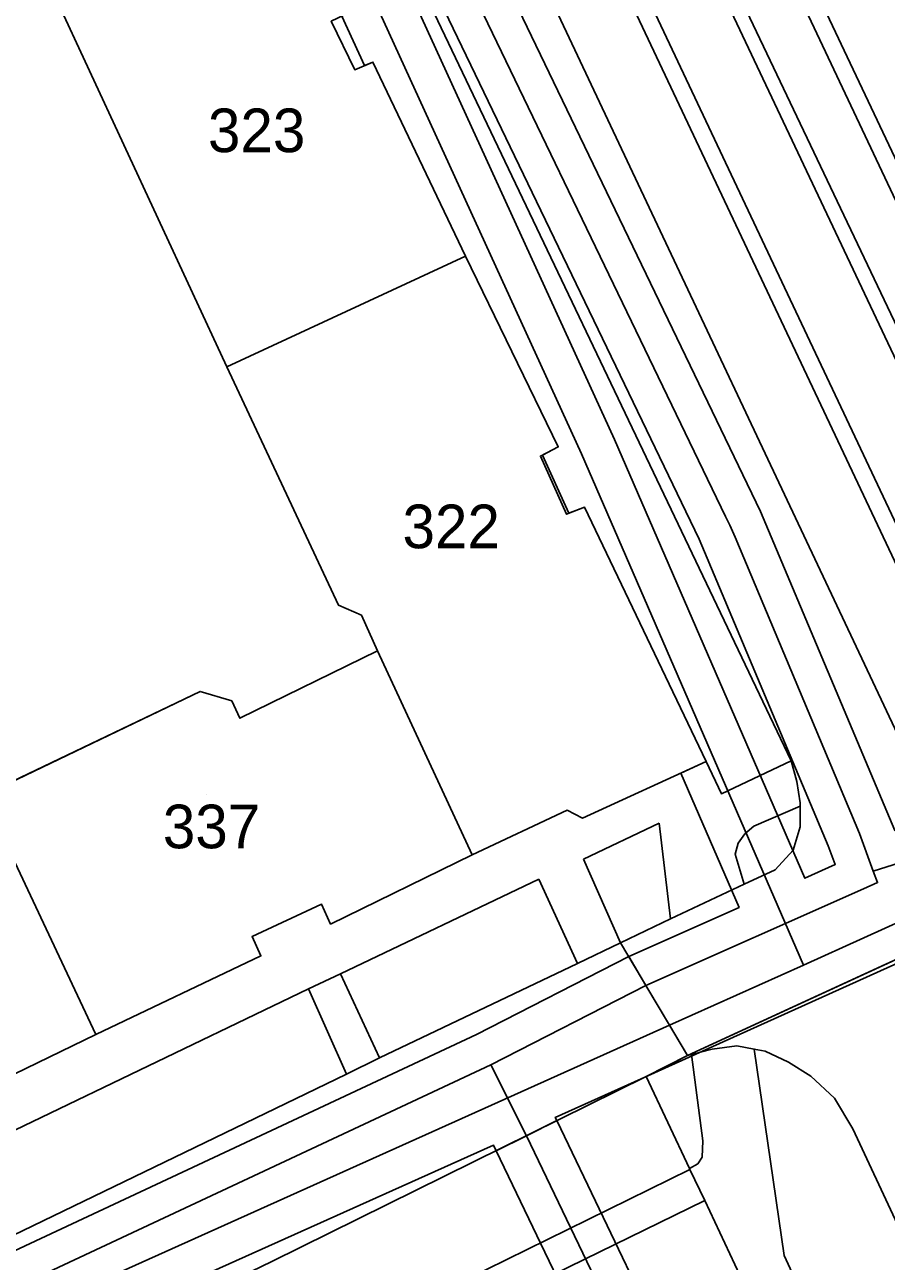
# Model space of a CAD drawing. Extents: x -264070 to -262271, y -1238894 to -1238141.
# Drawn here: x -263683.6 to -263644.1, y -1238608.4 to -1238551.7 of the extents above; entities that cross this region are included whole.
import ezdxf

# ---------------------------------------------------------------- set-up
doc = ezdxf.new("R2010")
doc.units = 0
for name, color, linetype in [('body_kn', 7, 'Continuous'), ('kladpar_druhypozemkov', 7, 'Continuous'), ('kladpar_hranice', 7, 'Continuous'), ('kladpar_parcelnecisla', 7, 'Continuous'), ('kladpar_plochy', 7, 'Continuous'), ('linie', 7, 'Continuous'), ('tarchy_linie', 7, 'Continuous'), ('zappar_hrandruhpozemk', 7, 'Continuous')]:
    doc.layers.add(name, color=color, linetype=linetype)

msp = doc.modelspace()

# ---------------------------------------------------------------- linework, layer by layer
at = {"layer": 'body_kn'}
for p, q in [((-263667.62, -1238553.43), (-263667.62, -1238553.43)), ((-263668.45, -1238553.78), (-263668.45, -1238553.78)), ((-263668.01, -1238553.59), (-263668.01, -1238553.59)), ((-263663.38, -1238562.33), (-263663.38, -1238562.33)), ((-263663.38, -1238562.33), (-263663.38, -1238562.33)), ((-263674.31, -1238567.4), (-263674.31, -1238567.4)), ((-263659.13, -1238571.07), (-263659.13, -1238571.07)), ((-263656.55, -1238570.72), (-263656.55, -1238570.72)), ((-263659.95, -1238571.49), (-263659.95, -1238571.49)), ((-263659.85, -1238571.44), (-263659.85, -1238571.44)), ((-263658.06, -1238571.39), (-263658.06, -1238571.39)), ((-263657.92, -1238573.83), (-263657.92, -1238573.83)), ((-263658.75, -1238574.15), (-263658.75, -1238574.15)), ((-263658.64, -1238574.11), (-263658.64, -1238574.11)), ((-263651.46, -1238574.25), (-263651.46, -1238574.25)), ((-263649.87, -1238574.03), (-263649.87, -1238574.03)), ((-263651.27, -1238574.66), (-263651.27, -1238574.66)), ((-263652.67, -1238575.29), (-263652.67, -1238575.29)), ((-263651.03, -1238575.21), (-263651.03, -1238575.21)), ((-263669.2, -1238578.32), (-263669.2, -1238578.32)), ((-263668.15, -1238578.77), (-263668.15, -1238578.77)), ((-263667.41, -1238580.41), (-263667.41, -1238580.41)), ((-263675.54, -1238582.27), (-263675.54, -1238582.27)), ((-263675.54, -1238582.27), (-263675.54, -1238582.27)), ((-263674.09, -1238582.71), (-263674.09, -1238582.71)), ((-263673.72, -1238583.5), (-263673.72, -1238583.5)), ((-263652.35, -1238585.48), (-263652.35, -1238585.48)), ((-263648.45, -1238585.45), (-263648.45, -1238585.45)), ((-263648.45, -1238585.45), (-263648.45, -1238585.45)), ((-263653.51, -1238586.01), (-263653.51, -1238586.01)), ((-263648.2, -1238586.4), (-263648.2, -1238586.4)), ((-263651.65, -1238586.96), (-263651.65, -1238586.96)), ((-263648.04, -1238587.37), (-263648.04, -1238587.37)), ((-263648.04, -1238587.53), (-263648.04, -1238587.53)), ((-263648.04, -1238587.53), (-263648.04, -1238587.53)), ((-263658.72, -1238587.72), (-263658.72, -1238587.72)), ((-263658.02, -1238588.08), (-263658.02, -1238588.08)), ((-263654.5, -1238588.31), (-263654.5, -1238588.31)), ((-263650.17, -1238588.44), (-263650.17, -1238588.44)), ((-263648.04, -1238588.47), (-263648.04, -1238588.47)), ((-263650.88, -1238589.22), (-263650.88, -1238589.22)), ((-263650.58, -1238588.79), (-263650.58, -1238588.79)), ((-263645.32, -1238588.78), (-263645.32, -1238588.78)), ((-263663.07, -1238589.76), (-263663.07, -1238589.76)), ((-263651.03, -1238589.73), (-263651.03, -1238589.73)), ((-263648.37, -1238589.55), (-263648.37, -1238589.55)), ((-263646.76, -1238589.34), (-263646.76, -1238589.34)), ((-263657.97, -1238589.96), (-263657.97, -1238589.96)), ((-263646.44, -1238590.21), (-263646.44, -1238590.21)), ((-263660.02, -1238590.88), (-263660.02, -1238590.88)), ((-263649.19, -1238590.44), (-263649.19, -1238590.44)), ((-263647.83, -1238590.83), (-263647.83, -1238590.83)), ((-263644.7, -1238590.51), (-263644.7, -1238590.51)), ((-263644.7, -1238590.51), (-263644.7, -1238590.51)), ((-263650.61, -1238591.11), (-263650.61, -1238591.11)), ((-263645.14, -1238591.32), (-263645.14, -1238591.32)), ((-263644.5, -1238591.03), (-263644.5, -1238591.03)), ((-263669.98, -1238592.02), (-263669.98, -1238592.02)), ((-263650.84, -1238592.17), (-263650.84, -1238592.17)), ((-263669.56, -1238592.93), (-263669.56, -1238592.93)), ((-263653.98, -1238592.7), (-263653.98, -1238592.7)), ((-263653.98, -1238592.7), (-263653.98, -1238592.7)), ((-263673.16, -1238593.5), (-263673.16, -1238593.5)), ((-263656.28, -1238593.79), (-263656.28, -1238593.79)), ((-263656.28, -1238593.79), (-263656.28, -1238593.79)), ((-263672.75, -1238594.39), (-263672.75, -1238594.39)), ((-263658.25, -1238594.74), (-263658.25, -1238594.74)), ((-263655.9, -1238594.42), (-263655.9, -1238594.42)), ((-263647.89, -1238594.81), (-263647.89, -1238594.81)), ((-263669.11, -1238595.22), (-263669.11, -1238595.22)), ((-263670.58, -1238595.9), (-263670.58, -1238595.9)), ((-263655.11, -1238595.75), (-263655.11, -1238595.75)), ((-263655.11, -1238595.75), (-263655.11, -1238595.75)), ((-263646.05, -1238595.66), (-263646.05, -1238595.66)), ((-263654.03, -1238597.57), (-263654.03, -1238597.57)), ((-263654.03, -1238597.57), (-263654.03, -1238597.57)), ((-263680.32, -1238597.99), (-263680.32, -1238597.99)), ((-263680.32, -1238597.99), (-263680.32, -1238597.99)), ((-263662.87, -1238597.99), (-263662.87, -1238597.99)), ((-263652.07, -1238598.66), (-263652.07, -1238598.66)), ((-263650.95, -1238598.52), (-263650.95, -1238598.52)), ((-263650.15, -1238598.66), (-263650.15, -1238598.66)), ((-263649.65, -1238598.75), (-263649.65, -1238598.75)), ((-263667.32, -1238599.06), (-263667.32, -1238599.06)), ((-263662.22, -1238599.38), (-263662.22, -1238599.38)), ((-263662.22, -1238599.38), (-263662.22, -1238599.38)), ((-263653.2, -1238598.95), (-263653.2, -1238598.95)), ((-263653.2, -1238598.95), (-263653.2, -1238598.95)), ((-263653.03, -1238598.91), (-263653.03, -1238598.91)), ((-263648.58, -1238599.26), (-263648.58, -1238599.26)), ((-263668.83, -1238599.81), (-263668.83, -1238599.81)), ((-263655.1, -1238599.92), (-263655.1, -1238599.92)), ((-263655.1, -1238599.92), (-263655.1, -1238599.92)), ((-263655.02, -1238599.88), (-263655.02, -1238599.88)), ((-263655.02, -1238599.88), (-263655.02, -1238599.88)), ((-263647.56, -1238599.9), (-263647.56, -1238599.9)), ((-263646.47, -1238600.91), (-263646.47, -1238600.91)), ((-263659.27, -1238601.79), (-263659.27, -1238601.79)), ((-263659.19, -1238601.94), (-263659.19, -1238601.94)), ((-263660.58, -1238602.63), (-263660.58, -1238602.63)), ((-263660.58, -1238602.63), (-263660.58, -1238602.63)), ((-263645.63, -1238602.31), (-263645.63, -1238602.31)), ((-263662.1, -1238603.06), (-263662.1, -1238603.06)), ((-263661.97, -1238603.32), (-263661.97, -1238603.32)), ((-263652.5, -1238602.86), (-263652.5, -1238602.86)), ((-263652.74, -1238603.92), (-263652.74, -1238603.92)), ((-263652.54, -1238603.61), (-263652.54, -1238603.61)), ((-263653.12, -1238604.14), (-263653.12, -1238604.14)), ((-263653.12, -1238604.14), (-263653.12, -1238604.14)), ((-263653.1, -1238604.18), (-263653.1, -1238604.18)), ((-263653.1, -1238604.18), (-263653.1, -1238604.18)), ((-263652.42, -1238605.6), (-263652.42, -1238605.6)), ((-263648.78, -1238608.12), (-263648.78, -1238608.12))]:
    msp.add_line(p, q, dxfattribs=at)
at = {"layer": 'kladpar_druhypozemkov'}
for p, q in [((-263673.14, -1238555.26), (-263673.14, -1238555.26)), ((-263664.29, -1238573.56), (-263664.29, -1238573.56)), ((-263675.24, -1238587.01), (-263675.24, -1238587.01))]:
    msp.add_line(p, q, dxfattribs=at)
at = {"layer": 'kladpar_hranice'}
for points in [[(-263690.15, -1238533.34), (-263682.18, -1238550.43), (-263674.31, -1238567.4), (-263669.2, -1238578.32), (-263668.15, -1238578.77), (-263667.41, -1238580.41), (-263673.72, -1238583.5), (-263674.09, -1238582.71), (-263675.54, -1238582.27), (-263685.48, -1238587.04)], [(-263637.77, -1238541.38), (-263635.44, -1238546.35), (-263634.23, -1238545.78), (-263632.53, -1238549.41), (-263633.76, -1238550.03), (-263630.44, -1238556.86), (-263631.34, -1238557.32), (-263641.66, -1238562.13), (-263649.03, -1238546.56), (-263637.77, -1238541.38)], [(-263671.4, -1238545.46), (-263668.67, -1238551.15), (-263669.53, -1238551.56), (-263668.45, -1238553.78), (-263667.62, -1238553.43), (-263663.38, -1238562.33), (-263674.31, -1238567.4), (-263682.18, -1238550.43), (-263671.4, -1238545.46)], [(-263649.03, -1238546.56), (-263641.66, -1238562.13)], [(-263623.93, -1238585.48), (-263653.2, -1238598.95), (-263656.28, -1238593.79), (-263653.98, -1238592.7), (-263650.61, -1238591.11), (-263649.19, -1238590.44), (-263648.37, -1238589.55), (-263648.04, -1238588.47), (-263648.04, -1238587.53), (-263648.04, -1238587.37), (-263648.2, -1238586.4), (-263648.45, -1238585.45), (-263651.65, -1238586.96), (-263652.35, -1238585.48), (-263657.92, -1238573.83), (-263658.75, -1238574.15), (-263659.95, -1238571.49), (-263659.13, -1238571.07), (-263663.38, -1238562.33), (-263667.62, -1238553.43), (-263668.45, -1238553.78), (-263669.53, -1238551.56)], [(-263663.38, -1238562.33), (-263659.13, -1238571.07), (-263659.95, -1238571.49), (-263658.75, -1238574.15), (-263657.92, -1238573.83), (-263652.35, -1238585.48), (-263658.02, -1238588.08), (-263658.72, -1238587.72), (-263663.07, -1238589.76), (-263667.41, -1238580.41), (-263668.15, -1238578.77), (-263669.2, -1238578.32), (-263674.31, -1238567.4), (-263663.38, -1238562.33)], [(-263675.54, -1238582.27), (-263674.09, -1238582.71), (-263673.72, -1238583.5), (-263667.41, -1238580.41), (-263663.07, -1238589.76), (-263669.56, -1238592.93), (-263669.98, -1238592.02), (-263673.16, -1238593.5), (-263672.75, -1238594.39), (-263680.32, -1238597.99), (-263685.48, -1238587.04), (-263675.54, -1238582.27)], [(-263680.32, -1238597.99), (-263672.75, -1238594.39), (-263673.16, -1238593.5), (-263669.98, -1238592.02), (-263669.56, -1238592.93), (-263663.07, -1238589.76), (-263658.72, -1238587.72), (-263658.02, -1238588.08), (-263652.35, -1238585.48), (-263651.65, -1238586.96), (-263648.45, -1238585.45), (-263648.2, -1238586.4), (-263648.04, -1238587.37), (-263648.04, -1238587.53), (-263648.04, -1238588.47), (-263648.37, -1238589.55), (-263649.19, -1238590.44), (-263650.61, -1238591.11), (-263653.98, -1238592.7), (-263656.28, -1238593.79), (-263658.25, -1238594.74), (-263667.32, -1238599.06), (-263668.83, -1238599.81), (-263686, -1238608.11)], [(-263634.55, -1238643.73), (-263652.42, -1238605.6), (-263653.1, -1238604.18), (-263653.12, -1238604.14), (-263655.1, -1238599.92), (-263653.2, -1238598.95), (-263623.93, -1238585.48), (-263625.27, -1238586.56), (-263626.03, -1238587.76), (-263626.42, -1238588.52), (-263626.61, -1238589.66), (-263626.61, -1238590.55), (-263626.55, -1238591.57), (-263626.24, -1238592.59), (-263625.85, -1238593.35), (-263621.44, -1238602.75), (-263620.74, -1238604.27), (-263614.71, -1238601.49), (-263612.87, -1238600.61), (-263600.25, -1238627.45)], [(-263686.05, -1238585.91), (-263685.48, -1238587.04), (-263680.32, -1238597.99), (-263697.91, -1238606.53), (-263703.75, -1238594.39), (-263686.05, -1238585.91)], [(-263686, -1238608.11), (-263668.83, -1238599.81), (-263667.32, -1238599.06), (-263658.25, -1238594.74), (-263656.28, -1238593.79), (-263653.2, -1238598.95), (-263655.1, -1238599.92), (-263672.25, -1238608.4), (-263674.17, -1238609.32), (-263677.63, -1238611.17), (-263692.98, -1238617.98)], [(-263697.91, -1238606.53), (-263680.32, -1238597.99)], [(-263672.25, -1238608.4), (-263655.1, -1238599.92)], [(-263655.1, -1238599.92), (-263653.12, -1238604.14), (-263653.1, -1238604.18), (-263652.42, -1238605.6), (-263634.55, -1238643.73)]]:
    msp.add_lwpolyline(points, dxfattribs=at)
at = {"layer": 'kladpar_plochy'}
for p, q in [((-263682.18, -1238550.43), (-263674.31, -1238567.4)), ((-263674.31, -1238567.4), (-263669.2, -1238578.32)), ((-263669.2, -1238578.32), (-263668.15, -1238578.77)), ((-263668.15, -1238578.77), (-263667.41, -1238580.41)), ((-263667.41, -1238580.41), (-263673.72, -1238583.5)), ((-263675.54, -1238582.27), (-263685.48, -1238587.04)), ((-263674.09, -1238582.71), (-263675.54, -1238582.27)), ((-263673.72, -1238583.5), (-263674.09, -1238582.71))]:
    msp.add_line(p, q, dxfattribs=at)
for points in [[(-263637.77, -1238541.38), (-263635.44, -1238546.35), (-263634.23, -1238545.78), (-263632.53, -1238549.41), (-263633.76, -1238550.03), (-263630.44, -1238556.86), (-263631.34, -1238557.32), (-263641.66, -1238562.13), (-263649.03, -1238546.56)], [(-263671.4, -1238545.46), (-263668.67, -1238551.15), (-263669.53, -1238551.56), (-263668.45, -1238553.78), (-263667.62, -1238553.43), (-263663.38, -1238562.33), (-263674.31, -1238567.4), (-263682.18, -1238550.43)], [(-263663.38, -1238562.33), (-263659.13, -1238571.07), (-263659.95, -1238571.49), (-263658.75, -1238574.15), (-263657.92, -1238573.83), (-263652.35, -1238585.48), (-263658.02, -1238588.08), (-263658.72, -1238587.72), (-263663.07, -1238589.76), (-263667.41, -1238580.41), (-263668.15, -1238578.77), (-263669.2, -1238578.32), (-263674.31, -1238567.4)], [(-263675.54, -1238582.27), (-263674.09, -1238582.71), (-263673.72, -1238583.5), (-263667.41, -1238580.41), (-263663.07, -1238589.76), (-263669.56, -1238592.93), (-263669.98, -1238592.02), (-263673.16, -1238593.5), (-263672.75, -1238594.39), (-263680.32, -1238597.99), (-263685.48, -1238587.04)], [(-263686.05, -1238585.91), (-263685.48, -1238587.04), (-263680.32, -1238597.99), (-263697.91, -1238606.53), (-263703.75, -1238594.39)], [(-263687.42, -1238608.78), (-263686, -1238608.11), (-263668.83, -1238599.81), (-263667.32, -1238599.06), (-263658.25, -1238594.74), (-263656.28, -1238593.79), (-263653.2, -1238598.95), (-263655.1, -1238599.92), (-263672.25, -1238608.4), (-263674.17, -1238609.32), (-263677.63, -1238611.17), (-263692.98, -1238617.98), (-263715.64, -1238628.72), (-263727.01, -1238634.34), (-263731.32, -1238636.34), (-263733.14, -1238637.18), (-263746.1, -1238643.1), (-263749.05, -1238638.31), (-263740.04, -1238634.05), (-263738.66, -1238633.4), (-263723.45, -1238626.11), (-263721.85, -1238625.34), (-263705.34, -1238617.4), (-263703.93, -1238616.68)]]:
    msp.add_lwpolyline(points, close=True, dxfattribs=at)
for points in [[(-263649.03, -1238546.56), (-263641.66, -1238562.13)], [(-263623.93, -1238585.48), (-263653.2, -1238598.95), (-263656.28, -1238593.79), (-263653.98, -1238592.7), (-263650.61, -1238591.11), (-263649.19, -1238590.44), (-263648.37, -1238589.55), (-263648.04, -1238588.47), (-263648.04, -1238587.53), (-263648.04, -1238587.37), (-263648.2, -1238586.4), (-263648.45, -1238585.45), (-263651.65, -1238586.96), (-263652.35, -1238585.48), (-263657.92, -1238573.83), (-263658.75, -1238574.15), (-263659.95, -1238571.49), (-263659.13, -1238571.07), (-263663.38, -1238562.33), (-263667.62, -1238553.43), (-263668.45, -1238553.78), (-263669.53, -1238551.56)], [(-263697.91, -1238606.53), (-263680.32, -1238597.99), (-263672.75, -1238594.39), (-263673.16, -1238593.5), (-263669.98, -1238592.02), (-263669.56, -1238592.93), (-263663.07, -1238589.76), (-263658.72, -1238587.72), (-263658.02, -1238588.08), (-263652.35, -1238585.48), (-263651.65, -1238586.96), (-263648.45, -1238585.45), (-263648.2, -1238586.4), (-263648.04, -1238587.37), (-263648.04, -1238587.53), (-263648.04, -1238588.47), (-263648.37, -1238589.55), (-263649.19, -1238590.44), (-263650.61, -1238591.11), (-263653.98, -1238592.7), (-263656.28, -1238593.79), (-263658.25, -1238594.74), (-263667.32, -1238599.06), (-263668.83, -1238599.81), (-263686, -1238608.11)], [(-263634.55, -1238643.73), (-263652.42, -1238605.6), (-263653.1, -1238604.18), (-263653.12, -1238604.14), (-263655.1, -1238599.92), (-263653.2, -1238598.95), (-263623.93, -1238585.48), (-263625.27, -1238586.56), (-263626.03, -1238587.76), (-263626.42, -1238588.52), (-263626.61, -1238589.66), (-263626.61, -1238590.55), (-263626.55, -1238591.57), (-263626.24, -1238592.59), (-263625.85, -1238593.35), (-263621.44, -1238602.75), (-263620.74, -1238604.27), (-263614.71, -1238601.49), (-263612.87, -1238600.61), (-263600.25, -1238627.45)], [(-263672.25, -1238608.4), (-263655.1, -1238599.92), (-263653.12, -1238604.14), (-263653.1, -1238604.18), (-263652.42, -1238605.6), (-263634.55, -1238643.73)]]:
    msp.add_lwpolyline(points, dxfattribs=at)
at = {"layer": 'linie'}
for p, q in [((-263689.35, -1238479.53), (-263551.75, -1238771.36)), ((-263554.69, -1238772.72), (-263692.34, -1238480.82))]:
    msp.add_line(p, q, dxfattribs=at)
at = {"layer": 'tarchy_linie'}
msp.add_line((-263662.22, -1238599.38), (-263660.58, -1238602.63), dxfattribs=at)
for points in [[(-263684.93, -1238502.91), (-263683.5, -1238502.35), (-263681.98, -1238505.87), (-263672.69, -1238526.18), (-263665.4, -1238541.77), (-263649.87, -1238574.03), (-263643.7, -1238588.65), (-263638.19, -1238586.15), (-263678.63, -1238500.44), (-263675.7, -1238499.29), (-263674.58, -1238498.85), (-263672.8, -1238498.05)], [(-263672.8, -1238498.05), (-263632.64, -1238583.15)], [(-263675.7, -1238499.29), (-263634.17, -1238587.13), (-263632.71, -1238589.52)], [(-263684.93, -1238502.91), (-263683.39, -1238506.49), (-263674.21, -1238526.57), (-263674.08, -1238526.84), (-263673.89, -1238527.25), (-263666.92, -1238542.16), (-263666.79, -1238542.43), (-263666.66, -1238542.71), (-263651.46, -1238574.25), (-263651.27, -1238574.66), (-263651.03, -1238575.21), (-263645.32, -1238588.78), (-263644.7, -1238590.51)], [(-263684.59, -1238517.83), (-263681.59, -1238516.45), (-263672.22, -1238536.77), (-263666.3, -1238549.4), (-263656.55, -1238570.72), (-263647.83, -1238590.83), (-263646.44, -1238590.21), (-263646.76, -1238589.34), (-263652.67, -1238575.29), (-263668.18, -1238543.09), (-263675.47, -1238527.5), (-263684.8, -1238507.11)], [(-263682.46, -1238518.5), (-263673.72, -1238537.47), (-263667.8, -1238550.09), (-263658.06, -1238571.39), (-263647.89, -1238594.81)], [(-263640.27, -1238593), (-263646.05, -1238595.66), (-263653.2, -1238598.95), (-263654.03, -1238597.57), (-263655.11, -1238595.75), (-263655.9, -1238594.42), (-263650.84, -1238592.17), (-263653.51, -1238586.01), (-263652.35, -1238585.48), (-263657.92, -1238573.83), (-263658.64, -1238574.11), (-263659.85, -1238571.44), (-263659.13, -1238571.07), (-263663.38, -1238562.33), (-263667.62, -1238553.43), (-263668.01, -1238553.59), (-263669.05, -1238551.33)], [(-263644.7, -1238590.51), (-263642.57, -1238589.83), (-263634.6, -1238586.22), (-263633.82, -1238585.41), (-263633.22, -1238585.14), (-263622.44, -1238579.95)], [(-263654.03, -1238597.57), (-263647.89, -1238594.81), (-263642.36, -1238592.31), (-263634.17, -1238587.13)], [(-263709.16, -1238640.24), (-263682.11, -1238627.57), (-263661.27, -1238618.22), (-263641.69, -1238634.22), (-263642.97, -1238631.57), (-263652.66, -1238622.73), (-263661.97, -1238603.32), (-263660.58, -1238602.63), (-263659.19, -1238601.94), (-263650.7, -1238619.66), (-263634.64, -1238611.1), (-263633.83, -1238611.12), (-263626.1, -1238607.35), (-263626.43, -1238606.66), (-263625.71, -1238606.3), (-263635.59, -1238590.85), (-263632.71, -1238589.52), (-263629.82, -1238588.19)], [(-263644.7, -1238590.51), (-263644.5, -1238591.03), (-263645.14, -1238591.32), (-263655.11, -1238595.75)], [(-263655.02, -1238599.88), (-263653.2, -1238598.95), (-263640.27, -1238593), (-263641.55, -1238593.81), (-263655.02, -1238599.88)], [(-263749.03, -1238638.34), (-263662.87, -1238597.99), (-263655.9, -1238594.42), (-263655.11, -1238595.75), (-263654.03, -1238597.57), (-263653.2, -1238598.95), (-263655.02, -1238599.88), (-263659.27, -1238601.79), (-263659.19, -1238601.94), (-263660.58, -1238602.63), (-263661.97, -1238603.32), (-263662.1, -1238603.06), (-263678.84, -1238610.58), (-263714.33, -1238627.24), (-263744.27, -1238641.77), (-263746.39, -1238642.63), (-263747.29, -1238641.16), (-263748.22, -1238639.66), (-263749.03, -1238638.34)], [(-263655.11, -1238595.75), (-263662.22, -1238599.38), (-263748.22, -1238639.66)], [(-263654.03, -1238597.57), (-263679.55, -1238609.04), (-263715.06, -1238625.71), (-263744.96, -1238640.22), (-263747.29, -1238641.16)], [(-263660.58, -1238602.63), (-263651.39, -1238621.79), (-263641.71, -1238630.62), (-263588.89, -1238740.14), (-263579.02, -1238737.95), (-263577.41, -1238737.07), (-263576.98, -1238736.9), (-263576.61, -1238737.68), (-263575.52, -1238737.16), (-263566.31, -1238732.75), (-263566.78, -1238731.77), (-263566.23, -1238731.51), (-263558.58, -1238727.98)]]:
    msp.add_lwpolyline(points, dxfattribs=at)
at = {"layer": 'zappar_hrandruhpozemk'}
for p, q in [((-263658.99, -1238533.21), (-263636.88, -1238579.73)), ((-263648.04, -1238587.53), (-263650.17, -1238588.44)), ((-263657.97, -1238589.96), (-263654.5, -1238588.31)), ((-263653.98, -1238592.7), (-263654.5, -1238588.31)), ((-263656.28, -1238593.79), (-263657.97, -1238589.96)), ((-263669.11, -1238595.22), (-263660.02, -1238590.88)), ((-263660.02, -1238590.88), (-263658.25, -1238594.74)), ((-263670.58, -1238595.9), (-263669.11, -1238595.22)), ((-263669.11, -1238595.22), (-263667.32, -1238599.06)), ((-263687.87, -1238604.22), (-263670.58, -1238595.9)), ((-263670.58, -1238595.9), (-263668.83, -1238599.81)), ((-263648.78, -1238608.12), (-263650.15, -1238598.66)), ((-263652.5, -1238602.86), (-263653.03, -1238598.91)), ((-263653.1, -1238604.18), (-263670.3, -1238612.63)), ((-263648.78, -1238608.12), (-263632.56, -1238642.81))]:
    msp.add_line(p, q, dxfattribs=at)
for points in [[(-263648.45, -1238585.45), (-263667.57, -1238545.42), (-263686.39, -1238505.85)], [(-263650.17, -1238588.44), (-263650.58, -1238588.79), (-263650.88, -1238589.22), (-263651.03, -1238589.73), (-263650.61, -1238591.11)], [(-263653.2, -1238598.95), (-263653.03, -1238598.91), (-263652.07, -1238598.66), (-263650.95, -1238598.52), (-263650.15, -1238598.66), (-263649.65, -1238598.75), (-263648.58, -1238599.26), (-263647.56, -1238599.9), (-263646.47, -1238600.91), (-263645.63, -1238602.31), (-263627.75, -1238640.63), (-263626.82, -1238642.47)], [(-263653.12, -1238604.14), (-263652.74, -1238603.92), (-263652.54, -1238603.61), (-263652.5, -1238602.86)], [(-263663.43, -1238627.56), (-263669.69, -1238614.04), (-263652.42, -1238605.6)]]:
    msp.add_lwpolyline(points, dxfattribs=at)

# ---------------------------------------------------------------- texts
at = {"layer": 'kladpar_parcelnecisla'}
for s, p in [('323', (-263675.18, -1238557.56)), ('322', (-263666.265, -1238575.71)), ('337', (-263677.247, -1238589.46))]:
    msp.add_text(s, height=2, dxfattribs=at).set_placement(p)

doc.saveas('drawing.dxf')
